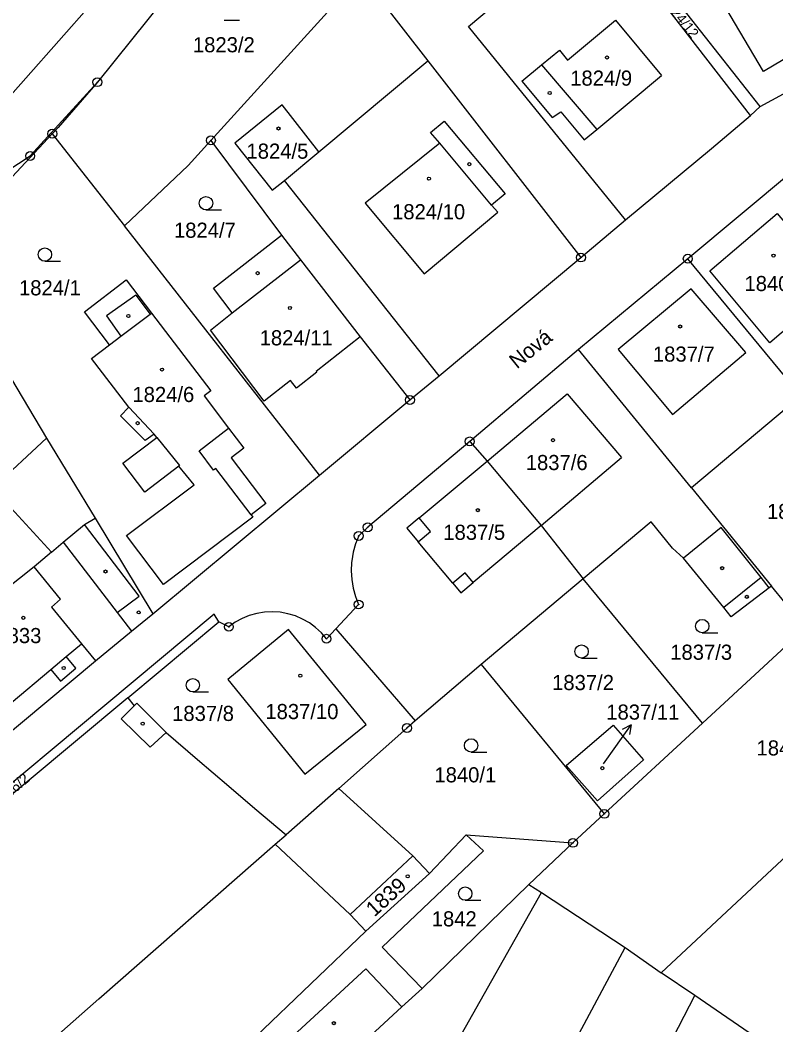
# Model space of a CAD drawing. Extents: x -644096 to -634268, y -1141430 to -1133463.
# Drawn here: x -638358 to -638273.1, y -1138982.4 to -1138869.5 of the extents above; entities that cross this region are included whole.
import ezdxf

# ---------------------------------------------------------------- set-up
doc = ezdxf.new("R2010")
doc.units = 0
for name, color, linetype in [('_CIVIL_CONSTRUCTION', 7, 'Continuous'), ('M_Svah_Nasyp', 7, 'Continuous'), ('M_Svah_Zarez', 7, 'Continuous'), ('svrsek_osa_sjezdy', 7, 'Continuous'), ('svrsek_osa_terminal_VRT', 7, 'Continuous'), ('svrsek_osa_VRT', 7, 'Continuous'), ('svrsek_popisy_VRT', 7, 'Continuous'), ('terminal_VRT', 7, 'Continuous')]:
    doc.layers.add(name, color=color, linetype=linetype)

msp = doc.modelspace()

# ---------------------------------------------------------------- linework, layer by layer
at = {"layer": '_CIVIL_CONSTRUCTION'}
for centre, radius in [((-638349.33, -1138876.44), 0.5), ((-638349.33, -1138876.44), 0.0303), ((-638354.4, -1138882.23), 0.5), ((-638354.4, -1138882.23), 0.0303), ((-638336.57, -1138882.98), 0.5), ((-638336.57, -1138882.98), 0.0303), ((-638356.88, -1138884.73), 0.5), ((-638356.88, -1138884.73), 0.0303), ((-638294.98, -1138896.15), 0.5), ((-638294.98, -1138896.15), 0.0303), ((-638282.97, -1138896.28), 0.5), ((-638282.97, -1138896.28), 0.0303), ((-638314.2, -1138912.16), 0.5), ((-638314.2, -1138912.16), 0.0303), ((-638307.48, -1138916.82), 0.5), ((-638307.48, -1138916.82), 0.0303), ((-638319.96, -1138927.44), 0.5), ((-638318.94, -1138926.47), 0.5), ((-638318.94, -1138926.47), 0.0303), ((-638319.96, -1138927.44), 0.0303), ((-638319.97, -1138935.15), 0.5), ((-638319.97, -1138935.15), 0.0303), ((-638334.55, -1138937.66), 0.5), ((-638334.55, -1138937.66), 0.0303), ((-638323.58, -1138939), 0.5), ((-638323.58, -1138939), 0.0303), ((-638314.53, -1138949.03), 0.5), ((-638314.53, -1138949.03), 0.0303), ((-638292.35, -1138958.68), 0.5), ((-638292.35, -1138958.68), 0.0303), ((-638295.88, -1138961.94), 0.5), ((-638295.88, -1138961.94), 0.0303)]:
    msp.add_circle(centre, radius, dxfattribs=at)
at = {"layer": 'M_Svah_Nasyp'}
for p, q in [((-638296.47, -1138873.95), (-638291.1, -1138869.46)), ((-638291.1, -1138869.46), (-638285.93, -1138875.69)), ((-638299.4, -1138874.49), (-638297.4, -1138872.84)), ((-638297.4, -1138872.84), (-638296.47, -1138873.95)), ((-638301.63, -1138876.33), (-638299.4, -1138874.49)), ((-638299.4, -1138874.49), (-638293.21, -1138881.76)), ((-638293.21, -1138881.76), (-638285.93, -1138875.69)), ((-638301.63, -1138876.33), (-638298.21, -1138880.42)), ((-638328.55, -1138878.98), (-638333.88, -1138883.31)), ((-638324.44, -1138884.26), (-638328.55, -1138878.98)), ((-638298.21, -1138880.42), (-638297.24, -1138879.76)), ((-638297.24, -1138879.76), (-638294.6, -1138882.93)), ((-638311.87, -1138882.08), (-638310.34, -1138880.81)), ((-638310.34, -1138880.81), (-638303.5, -1138889)), ((-638294.6, -1138882.93), (-638293.21, -1138881.76)), ((-638310.85, -1138883.3), (-638311.87, -1138882.08)), ((-638333.88, -1138883.31), (-638329.7, -1138888.58)), ((-638310.85, -1138883.3), (-638319.22, -1138890.04)), ((-638305.02, -1138890.28), (-638310.85, -1138883.3)), ((-638329.7, -1138888.58), (-638328.31, -1138887.48)), ((-638303.5, -1138889), (-638305.02, -1138890.28)), ((-638319.22, -1138890.04), (-638312.61, -1138897.97)), ((-638305.02, -1138890.28), (-638304.33, -1138891.06)), ((-638312.61, -1138897.97), (-638304.33, -1138891.06)), ((-638334.17, -1138902.36), (-638326.48, -1138896.39)), ((-638282.58, -1138899.65), (-638290.78, -1138906.5)), ((-638276.46, -1138906.83), (-638282.58, -1138899.65)), ((-638345, -1138900.37), (-638348.31, -1138902.71)), ((-638345, -1138900.37), (-638343.39, -1138902.52)), ((-638348.31, -1138902.71), (-638346.69, -1138904.97)), ((-638346.69, -1138904.97), (-638343.39, -1138902.52)), ((-638343.39, -1138902.52), (-638343.24, -1138902.4)), ((-638347.96, -1138905.95), (-638346.69, -1138904.97)), ((-638290.78, -1138906.5), (-638284.7, -1138913.78)), ((-638284.7, -1138913.78), (-638276.46, -1138906.83)), ((-638305.53, -1138919.02), (-638296.51, -1138911.48)), ((-638296.51, -1138911.48), (-638290.43, -1138918.61)), ((-638345.8, -1138912.95), (-638342.95, -1138915.99)), ((-638337.89, -1138917.88), (-638334.58, -1138915.31)), ((-638342.64, -1138916.39), (-638340.08, -1138919.52)), ((-638336.26, -1138920.03), (-638337.89, -1138917.88)), ((-638313.17, -1138925.41), (-638305.53, -1138919.02)), ((-638299.46, -1138926.28), (-638290.43, -1138918.61)), ((-638340.08, -1138919.52), (-638340.18, -1138919.59)), ((-638336.03, -1138919.85), (-638336.26, -1138920.03)), ((-638332.06, -1138925.06), (-638336.03, -1138919.85)), ((-638350.79, -1138926.14), (-638349.58, -1138925.44)), ((-638313.17, -1138925.41), (-638314.55, -1138926.56)), ((-638311.89, -1138926.94), (-638313.17, -1138925.41)), ((-638353.17, -1138928.16), (-638350.79, -1138926.14)), ((-638344.63, -1138934.2), (-638350.79, -1138926.14)), ((-638314.55, -1138926.56), (-638313.27, -1138928.09)), ((-638313.27, -1138928.09), (-638311.89, -1138926.94)), ((-638299.46, -1138926.28), (-638307.1, -1138932.67)), ((-638279.21, -1138926.49), (-638283.46, -1138929.95)), ((-638274.72, -1138932.13), (-638279.21, -1138926.49)), ((-638354.48, -1138929.27), (-638353.17, -1138928.16)), ((-638353.17, -1138928.16), (-638347.1, -1138936.06)), ((-638309.37, -1138932.75), (-638313.27, -1138928.09)), ((-638353.47, -1138934.54), (-638356.42, -1138930.91)), ((-638307.99, -1138931.6), (-638309.37, -1138932.75)), ((-638307.1, -1138932.67), (-638307.99, -1138931.6)), ((-638274.72, -1138932.13), (-638278.92, -1138935.48)), ((-638273.81, -1138933.26), (-638274.72, -1138932.13)), ((-638309.37, -1138932.75), (-638308.48, -1138933.82)), ((-638308.48, -1138933.82), (-638307.1, -1138932.67)), ((-638353.47, -1138934.54), (-638354.48, -1138935.45)), ((-638347.1, -1138936.06), (-638344.63, -1138934.2)), ((-638354.48, -1138935.45), (-638351.11, -1138939.56)), ((-638347.1, -1138936.06), (-638345.51, -1138938.13)), ((-638354.57, -1138942.46), (-638352.84, -1138941.01)), ((-638345.18, -1138946.52), (-638346.66, -1138947.99)), ((-638346.66, -1138947.99), (-638343.39, -1138951.18)), ((-638341.59, -1138949.53), (-638343.39, -1138951.18)), ((-638320.9, -1138970), (-638313.89, -1138963.38)), ((-638333.23, -1138989.06), (-638319.16, -1138976.11)), ((-638319.16, -1138976.11), (-638315.09, -1138980.37))]:
    msp.add_line(p, q, dxfattribs=at)
at = {"layer": 'M_Svah_Zarez'}
for centre in [(-638292.06, -1138873.66), (-638298.49, -1138877.66), (-638328.97, -1138881.64), (-638307.53, -1138885.65), (-638312.06, -1138887.29), (-638273.34, -1138895.93), (-638331.32, -1138897.9), (-638327.69, -1138901.81), (-638345.84, -1138902.73), (-638283.83, -1138903.9), (-638342.06, -1138908.74), (-638344.81, -1138914.76), (-638298.11, -1138916.68), (-638306.57, -1138924.55), (-638348.41, -1138931.44), (-638279.1, -1138931.06), (-638276.33, -1138934.29), (-638344.68, -1138936.04), (-638357.66, -1138936.65), (-638353.11, -1138942.28), (-638326.52, -1138943.15), (-638344.23, -1138948.54), (-638292.58, -1138953.55), (-638314.45, -1138965.7), (-638322.75, -1138982.21)]:
    msp.add_circle(centre, 0.175, dxfattribs=at)
at = {"layer": 'svrsek_osa_sjezdy'}
for p, q in [((-638335.09, -1138869.46), (-638333.34, -1138869.46)), ((-638337.12, -1138890.79), (-638335.37, -1138890.79)), ((-638355.23, -1138896.56), (-638353.48, -1138896.56)), ((-638281.35, -1138938.33), (-638279.6, -1138938.33)), ((-638294.91, -1138941.18), (-638293.16, -1138941.18)), ((-638338.6, -1138944.97), (-638336.85, -1138944.97)), ((-638307.32, -1138951.74), (-638305.57, -1138951.74)), ((-638307.98, -1138968.4), (-638306.23, -1138968.4))]:
    msp.add_line(p, q, dxfattribs=at)
for centre in [(-638337.12, -1138890.04), (-638355.23, -1138895.81), (-638281.35, -1138937.58), (-638294.91, -1138940.43), (-638338.6, -1138944.22), (-638307.32, -1138950.99), (-638307.98, -1138967.65)]:
    msp.add_circle(centre, 0.75, dxfattribs=at)
at = {"layer": 'svrsek_osa_terminal_VRT'}
msp.add_arc((-642050.26, -1145189.6), 8802.25, 41.413152, 75.317049, dxfattribs=at)
at = {"layer": 'svrsek_popisy_VRT'}
for p, q in [((-638291.07, -1138951.12), (-638289.35, -1138948.66)), ((-638289.35, -1138948.66), (-638290.33, -1138949.2)), ((-638289.35, -1138948.66), (-638289.51, -1138949.77)), ((-638292.44, -1138953.06), (-638291.07, -1138951.12))]:
    msp.add_line(p, q, dxfattribs=at)
at = {"layer": 'terminal_VRT'}
for p, q in [((-638333.84, -1138857.17), (-638349.33, -1138876.44)), ((-638336.57, -1138882.98), (-638319.68, -1138864.39)), ((-638319.68, -1138864.39), (-638312.17, -1138874.05)), ((-638274.82, -1138879.19), (-638259.95, -1138870.95)), ((-638312.17, -1138874.05), (-638294.98, -1138896.15)), ((-638275.92, -1138880.18), (-638274.82, -1138879.19)), ((-638354.4, -1138882.23), (-638346.27, -1138892.59)), ((-638336.57, -1138882.98), (-638328.62, -1138893.62)), ((-638294.98, -1138896.15), (-638289.96, -1138891.92)), ((-638324.35, -1138920.61), (-638346.27, -1138892.59)), ((-638310.92, -1138909.43), (-638294.98, -1138896.15)), ((-638282.97, -1138896.28), (-638295.25, -1138906.49)), ((-638270.25, -1138911.72), (-638282.97, -1138896.28)), ((-638319.79, -1138905.06), (-638314.2, -1138912.16)), ((-638295.25, -1138906.49), (-638307.48, -1138916.82)), ((-638282.56, -1138922.05), (-638295.25, -1138906.49)), ((-638360.45, -1138907.42), (-638355.03, -1138916.47)), ((-638314.2, -1138912.16), (-638310.92, -1138909.43)), ((-638324.35, -1138920.61), (-638314.2, -1138912.16)), ((-638270.25, -1138911.72), (-638282.56, -1138922.05)), ((-638307.48, -1138916.82), (-638318.94, -1138926.47)), ((-638343.08, -1138936.2), (-638324.35, -1138920.61)), ((-638282.56, -1138922.05), (-638273.57, -1138933.07)), ((-638318.94, -1138926.47), (-638319.96, -1138927.44)), ((-638294.72, -1138932.25), (-638306.21, -1138941.89)), ((-638281.31, -1138948.48), (-638294.72, -1138932.25)), ((-638269.73, -1138937.78), (-638273.57, -1138933.07)), ((-638319.97, -1138935.15), (-638322.52, -1138937.87)), ((-638345.91, -1138945.65), (-638335.66, -1138937.11)), ((-638334.55, -1138937.66), (-638335.66, -1138937.11)), ((-638322.52, -1138937.87), (-638323.58, -1138939)), ((-638322.52, -1138937.87), (-638313.61, -1138948.24)), ((-638281.31, -1138948.48), (-638269.73, -1138937.78)), ((-638306.21, -1138941.89), (-638313.61, -1138948.24)), ((-638306.21, -1138941.89), (-638292.35, -1138958.68)), ((-638292.35, -1138958.68), (-638281.31, -1138948.48)), ((-638322.19, -1138955.83), (-638328.12, -1138961.02)), ((-638295.88, -1138961.94), (-638292.35, -1138958.68)), ((-638329.34, -1138962.09), (-638328.12, -1138961.02)), ((-638312.01, -1138965.37), (-638307.89, -1138961.02)), ((-638307.89, -1138961.02), (-638295.88, -1138961.94)), ((-638300.82, -1138966.61), (-638295.88, -1138961.94)), ((-638319.14, -1138971.85), (-638312.01, -1138965.37)), ((-638314.44, -1138994.12), (-638299.4, -1138967.52)), ((-638312.84, -1138978.3), (-638300.82, -1138966.61)), ((-638300.82, -1138966.61), (-638299.4, -1138967.52)), ((-638299.4, -1138967.52), (-638290.01, -1138973.7)), ((-638303.17, -1138998.3), (-638290.01, -1138973.7)), ((-638290.01, -1138973.7), (-638285.96, -1138976.55)), ((-638282.19, -1138979.1), (-638285.96, -1138976.55)), ((-638294.06, -1139002.14), (-638282.19, -1138979.1)), ((-638274.28, -1138984.52), (-638282.19, -1138979.1))]:
    msp.add_line(p, q, dxfattribs=at)
for points in [[(-638274.82, -1138879.19), (-638291.72, -1138857.72), (-638298.8, -1138848.32), (-638300.62, -1138846.24)], [(-638289.96, -1138891.92), (-638307.6, -1138870.19), (-638296.95, -1138861.18), (-638300.14, -1138857.07), (-638296.18, -1138854.01)], [(-638275.92, -1138880.18), (-638289.57, -1138862.55), (-638293, -1138858.12), (-638296.18, -1138854.01)], [(-638355.55, -1138855.09), (-638377.71, -1138880.36), (-638368.54, -1138888.58), (-638346.23, -1138863.37)], [(-638264.71, -1138867.13), (-638266.29, -1138868.03), (-638265.42, -1138869.89), (-638274.45, -1138875.22), (-638279.78, -1138866.19), (-638268.56, -1138860.38), (-638264.71, -1138867.13)], [(-638310.92, -1138909.43), (-638328.31, -1138887.48), (-638324.44, -1138884.26), (-638312.17, -1138874.05)], [(-638378.09, -1138894.1), (-638368.84, -1138892.55), (-638356.88, -1138884.73), (-638349.33, -1138876.44)], [(-638349.33, -1138876.44), (-638353.74, -1138881.52), (-638354.4, -1138882.23)], [(-638289.96, -1138891.92), (-638280.29, -1138883.89), (-638275.92, -1138880.18)], [(-638354.4, -1138882.23), (-638358.92, -1138887.07), (-638368.92, -1138893.33), (-638370.56, -1138893.78)], [(-638346.27, -1138892.59), (-638339.14, -1138885.81), (-638336.57, -1138882.98)], [(-638247.8, -1138918.04), (-638264.87, -1138890.08), (-638265.83, -1138888.97), (-638266.97, -1138888.03), (-638268.72, -1138887.29), (-638270.87, -1138886.51), (-638271.19, -1138886.46), (-638282.97, -1138896.28)], [(-638280.48, -1138897.63), (-638272.92, -1138891.21), (-638271.49, -1138892.87), (-638269.98, -1138891.65), (-638264.63, -1138897.97), (-638266.09, -1138899.21), (-638273.73, -1138905.73), (-638280.48, -1138897.63)], [(-638319.79, -1138905.06), (-638324.73, -1138908.94), (-638324.66, -1138909.04), (-638326.93, -1138910.82), (-638327.61, -1138909.96), (-638330.57, -1138912.28), (-638336.63, -1138904.32), (-638334.17, -1138902.36), (-638336.28, -1138899.59), (-638328.62, -1138893.62)], [(-638328.62, -1138893.62), (-638326.48, -1138896.39), (-638319.79, -1138905.06)], [(-638346.05, -1138927.38), (-638338.45, -1138921.69), (-638340.18, -1138919.59), (-638343.99, -1138922.51), (-638346.46, -1138919.28), (-638342.64, -1138916.39), (-638342.95, -1138915.99), (-638343.95, -1138916.71), (-638346.74, -1138913.93), (-638345.8, -1138912.95), (-638349.98, -1138907.48), (-638347.96, -1138905.95), (-638350.78, -1138902.24), (-638346.08, -1138898.67), (-638343.24, -1138902.4), (-638336.58, -1138911.12), (-638337.33, -1138911.71), (-638334.58, -1138915.31), (-638332.87, -1138917.56), (-638334.3, -1138918.67), (-638330.4, -1138923.79), (-638332.06, -1138925.06), (-638331.86, -1138925.33), (-638341.89, -1138932.9), (-638346.05, -1138927.38)], [(-638355.03, -1138916.47), (-638361.11, -1138922.06), (-638354.48, -1138929.27), (-638356.42, -1138930.91), (-638361.23, -1138934.71), (-638362.01, -1138933.8), (-638364.99, -1138936.34), (-638365.94, -1138936.39), (-638366.19, -1138938.8), (-638363.56, -1138939.03), (-638361.7, -1138941.43), (-638362.4, -1138942.07), (-638359.03, -1138946.19), (-638354.57, -1138942.46), (-638353.47, -1138943.78), (-638351.74, -1138942.32), (-638352.84, -1138941.01), (-638351.11, -1138939.56), (-638349.53, -1138941.49)], [(-638355.03, -1138916.47), (-638349.58, -1138925.44), (-638343.08, -1138936.2)], [(-638307.48, -1138916.82), (-638305.53, -1138919.02), (-638299.46, -1138926.28), (-638294.72, -1138932.25)], [(-638273.57, -1138933.07), (-638273.81, -1138933.26), (-638278.08, -1138936.55), (-638278.92, -1138935.48), (-638283.46, -1138929.95), (-638284.67, -1138928.8), (-638287.1, -1138925.86), (-638294.72, -1138932.25)], [(-638319.96, -1138927.44), (-638320.31, -1138928.34), (-638320.57, -1138929.28), (-638320.73, -1138930.24), (-638320.75, -1138930.41), (-638320.79, -1138931.38), (-638320.73, -1138932.35), (-638320.58, -1138933.31), (-638320.32, -1138934.25), (-638319.97, -1138935.15)], [(-638323.58, -1138939), (-638324.15, -1138938.33), (-638324.8, -1138937.74), (-638325.5, -1138937.21), (-638326.27, -1138936.78), (-638327.07, -1138936.43), (-638327.92, -1138936.18), (-638328.79, -1138936.02), (-638329.66, -1138935.96), (-638330.54, -1138936.01), (-638331.41, -1138936.15), (-638332.25, -1138936.39), (-638333.07, -1138936.73), (-638333.83, -1138937.15), (-638334.55, -1138937.66)], [(-638335.66, -1138937.11), (-638336.22, -1138936.25), (-638375.6, -1138969.12), (-638385.65, -1138979.98), (-638386.72, -1138981.7)], [(-638349.53, -1138941.49), (-638345.51, -1138938.13), (-638343.08, -1138936.2)], [(-638319.12, -1138948.62), (-638327.86, -1138937.95), (-638334.68, -1138943.59), (-638326, -1138954.23), (-638319.12, -1138948.62)], [(-638377.76, -1138963.29), (-638376.69, -1138964.16), (-638349.53, -1138941.49)], [(-638345.91, -1138945.65), (-638374.68, -1138969.61), (-638384.91, -1138980.65), (-638385.87, -1138982.23)], [(-638345.91, -1138945.65), (-638345.18, -1138946.52), (-638344.88, -1138946.22), (-638341.59, -1138949.53), (-638338.06, -1138952.57), (-638334.56, -1138955.56), (-638331.63, -1138958.06), (-638328.12, -1138961.02)], [(-638313.61, -1138948.24), (-638314.53, -1138949.03), (-638322.19, -1138955.83)], [(-638291.37, -1138948.71), (-638287.95, -1138952.59), (-638293.1, -1138957.2), (-638296.62, -1138953.23), (-638291.37, -1138948.71)], [(-638312.01, -1138965.37), (-638313.89, -1138963.38), (-638322.19, -1138955.83)], [(-638285.96, -1138976.55), (-638269.55, -1138961.21), (-638268.61, -1138960.18)], [(-638312.84, -1138978.3), (-638317.32, -1138973.66), (-638305.94, -1138962.82), (-638307.89, -1138961.02)], [(-638364.48, -1138992.96), (-638362.95, -1138991.61), (-638349.18, -1138979.47), (-638329.34, -1138962.09)], [(-638319.14, -1138971.85), (-638320.9, -1138970), (-638329.34, -1138962.09)], [(-638343.21, -1139003.9), (-638339.36, -1138999.32), (-638334.09, -1138988.48), (-638331.5, -1138983.71), (-638319.14, -1138971.85)], [(-638322.13, -1138986.85), (-638315.09, -1138980.37), (-638312.84, -1138978.3)]]:
    msp.add_lwpolyline(points, dxfattribs=at)

# ---------------------------------------------------------------- texts
at = {"layer": 'svrsek_osa_VRT'}
for s, height, rotation, p in [('1824/12', 1.14, 309, (-638285.99, -1138867.33)), ('1836/2', 1.19, 40, (-638360.57, -1138958.04)), ('1839', 1.7, 42, (-638318.2, -1138970.33))]:
    msp.add_text(s, height=height, rotation=rotation, dxfattribs=at).set_placement(p)
for s, p in [('1823/2', (-638338.59, -1138873.08)), ('1824/9', (-638296.18, -1138876.83)), ('1824/5', (-638332.57, -1138885.04)), ('1824/10', (-638316.21, -1138891.85)), ('1824/7', (-638340.72, -1138893.93)), ('1824/1', (-638358.14, -1138900.4)), ('1840/3', (-638276.6, -1138899.92)), ('1824/11', (-638331.09, -1138906.02)), ('1837/7', (-638286.89, -1138907.85)), ('1824/6', (-638345.39, -1138912.39)), ('1837/6', (-638301.18, -1138920.04)), ('1837/4', (-638274.07, -1138925.54)), ('1837/5', (-638310.45, -1138927.88)), ('1833', (-638360.68, -1138939.49)), ('1837/3', (-638284.94, -1138941.36)), ('1837/2', (-638298.22, -1138944.77)), ('1837/8', (-638340.93, -1138948.24)), ('1837/10', (-638330.45, -1138948.03)), ('1837/11', (-638292.13, -1138948.09)), ('1843/1', (-638275.24, -1138952.12)), ('1840/1', (-638311.45, -1138955.14)), ('1842', (-638311.75, -1138971.33))]:
    msp.add_text(s, height=1.7, dxfattribs=at).set_placement(p)
at = {"layer": 'svrsek_popisy_VRT'}
msp.add_text('Nová', height=1.7, rotation=39, dxfattribs=at).set_placement((-638302.17, -1138908.73))

doc.saveas('drawing.dxf')
